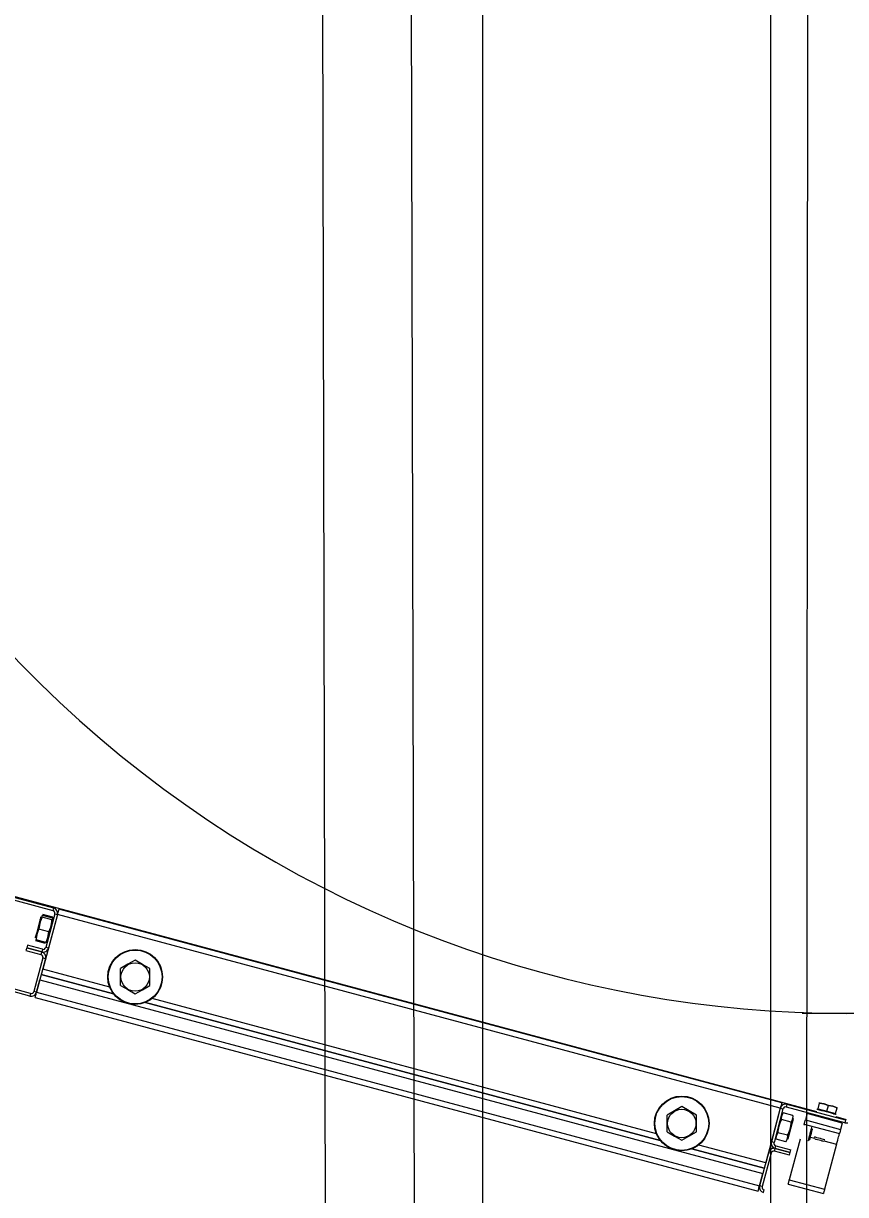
# Model space of a CAD drawing. Extents: x -264205 to -263659, y -1242401 to -1242060.
# Drawn here: x -263909.282 to -263908.854, y -1242207.417 to -1242206.808 of the extents above; entities that cross this region are included whole.
import ezdxf

# ---------------------------------------------------------------- set-up
doc = ezdxf.new("R2010")
doc.units = 0
for name, color, linetype in [('KFA_SO_10-1_PLACHTY', 7, 'Continuous'), ('KFA_SO_10-1_TRIBUNA_A_OBVOD', 7, 'Continuous'), ('OBRUBNIKY_KOMUNIKACIE_PROJEKT', 7, 'Continuous'), ('SITUACIA_DSP_2D', 7, 'Continuous')]:
    doc.layers.add(name, color=color, linetype=linetype)

msp = doc.modelspace()

# ---------------------------------------------------------------- linework, layer by layer
at = {"layer": 'KFA_SO_10-1_PLACHTY'}
for p, q in [((-263909.149, -1242196.844), (-263909.08, -1242226.989)), ((-263909.031, -1242226.94), (-263909.097, -1242199.693))]:
    msp.add_line(p, q, dxfattribs=at)
at = {"layer": 'KFA_SO_10-1_TRIBUNA_A_OBVOD'}
msp.add_lwpolyline([(-263908.65657, -1242227.54507), (-263908.88747, -1242226.98747), (-263908.87127, -1242203.37776)], dxfattribs=at)
at = {"layer": 'OBRUBNIKY_KOMUNIKACIE_PROJEKT'}
msp.add_line((-263909.04274, -1242227.38224), (-263909.04274, -1242196.33267), dxfattribs=at)
at = {"layer": 'SITUACIA_DSP_2D'}
for p, q in [((-263909.04279, -1242227.38224), (-263909.04279, -1242196.33267)), ((-263908.89279, -1242226.99539), (-263908.89279, -1242203.33224)), ((-263909.35278, -1242207.24644), (-263909.26652, -1242207.26955)), ((-263909.35241, -1242207.24506), (-263909.26615, -1242207.26817)), ((-263909.30411, -1242207.25754), (-263908.86916, -1242207.37408)), ((-263909.26615, -1242207.26817), (-263909.26652, -1242207.26955)), ((-263909.27332, -1242207.27549), (-263909.27304, -1242207.27442)), ((-263909.27205, -1242207.273), (-263909.27311, -1242207.27553)), ((-263909.27304, -1242207.27442), (-263909.27281, -1242207.27359)), ((-263909.27281, -1242207.27359), (-263909.27267, -1242207.27306)), ((-263909.27267, -1242207.27306), (-263909.27262, -1242207.27286)), ((-263909.27262, -1242207.27286), (-263909.27262, -1242207.27286)), ((-263909.27182, -1242207.27215), (-263909.27227, -1242207.2724)), ((-263909.27227, -1242207.2724), (-263909.2722, -1242207.27281)), ((-263909.2722, -1242207.27281), (-263909.27205, -1242207.273)), ((-263909.26694, -1242207.27437), (-263909.27205, -1242207.273)), ((-263909.26671, -1242207.27352), (-263909.27182, -1242207.27215)), ((-263909.26413, -1242207.27166), (-263909.27176, -1242207.30011)), ((-263909.26657, -1242207.27297), (-263909.27167, -1242207.2716)), ((-263909.26551, -1242207.27129), (-263909.27018, -1242207.28873)), ((-263909.26413, -1242207.27166), (-263909.26881, -1242207.2891)), ((-263909.26702, -1242207.27541), (-263909.26694, -1242207.27437)), ((-263909.26694, -1242207.27437), (-263909.26649, -1242207.27411)), ((-263909.26656, -1242207.2737), (-263909.26671, -1242207.27352)), ((-263909.26652, -1242207.27356), (-263909.26657, -1242207.27297)), ((-263909.26649, -1242207.27411), (-263909.26656, -1242207.2737)), ((-263909.26655, -1242207.27375), (-263909.26652, -1242207.27356)), ((-263909.26551, -1242207.27129), (-263909.26413, -1242207.27166)), ((-263909.26399, -1242207.27113), (-263909.26413, -1242207.27166)), ((-263908.88791, -1242207.37247), (-263909.26413, -1242207.27166)), ((-263909.26385, -1242207.27061), (-263909.26399, -1242207.27113)), ((-263909.26372, -1242207.27013), (-263909.26385, -1242207.27061)), ((-263909.26361, -1242207.26972), (-263909.26372, -1242207.27013)), ((-263909.26352, -1242207.26937), (-263909.26361, -1242207.26972)), ((-263909.26345, -1242207.26912), (-263909.26352, -1242207.26937)), ((-263909.26341, -1242207.26896), (-263909.26345, -1242207.26912)), ((-263909.2634, -1242207.26891), (-263909.26341, -1242207.26896)), ((-263908.88717, -1242207.36972), (-263909.2634, -1242207.26891)), ((-263909.2741, -1242207.28), (-263909.27487, -1242207.28205)), ((-263909.27474, -1242207.28077), (-263909.27439, -1242207.27947)), ((-263909.27439, -1242207.27947), (-263909.27402, -1242207.2781)), ((-263909.27375, -1242207.27934), (-263909.2741, -1242207.28)), ((-263909.27402, -1242207.2781), (-263909.27366, -1242207.27675)), ((-263909.27367, -1242207.2783), (-263909.27375, -1242207.27934)), ((-263909.26864, -1242207.28071), (-263909.27375, -1242207.27934)), ((-263909.27311, -1242207.27553), (-263909.27367, -1242207.2783)), ((-263909.27366, -1242207.27675), (-263909.27332, -1242207.27549)), ((-263909.26864, -1242207.28071), (-263909.26758, -1242207.27818)), ((-263909.26758, -1242207.27818), (-263909.26702, -1242207.27541)), ((-263909.27556, -1242207.28382), (-263909.27555, -1242207.28379)), ((-263909.27555, -1242207.28379), (-263909.27546, -1242207.28348)), ((-263909.27546, -1242207.28348), (-263909.27529, -1242207.28284)), ((-263909.27538, -1242207.28457), (-263909.27541, -1242207.28479)), ((-263909.27541, -1242207.28479), (-263909.27536, -1242207.28538)), ((-263909.27026, -1242207.28675), (-263909.27536, -1242207.28538)), ((-263909.27529, -1242207.28284), (-263909.27504, -1242207.28192)), ((-263909.2752, -1242207.28428), (-263909.27522, -1242207.28484)), ((-263909.27011, -1242207.28621), (-263909.27522, -1242207.28484)), ((-263909.27487, -1242207.28205), (-263909.2752, -1242207.28428)), ((-263909.27504, -1242207.28192), (-263909.27474, -1242207.28077)), ((-263909.27011, -1242207.28621), (-263909.26985, -1242207.28571)), ((-263909.26989, -1242207.28612), (-263909.27011, -1242207.28621)), ((-263909.26974, -1242207.28595), (-263909.26989, -1242207.28612)), ((-263909.26985, -1242207.28571), (-263909.26904, -1242207.28368)), ((-263909.26904, -1242207.28368), (-263909.26867, -1242207.28146)), ((-263909.26867, -1242207.28146), (-263909.26864, -1242207.28071)), ((-263909.27844, -1242207.31405), (-263909.3647, -1242207.29094)), ((-263909.27807, -1242207.31268), (-263909.36433, -1242207.28957)), ((-263909.2801, -1242207.28902), (-263909.28047, -1242207.2904)), ((-263909.28047, -1242207.2904), (-263909.27267, -1242207.29249)), ((-263909.27973, -1242207.28765), (-263909.2801, -1242207.28902)), ((-263909.2723, -1242207.29111), (-263909.2801, -1242207.28902)), ((-263909.2801, -1242207.28902), (-263909.2723, -1242207.29111)), ((-263909.27193, -1242207.28974), (-263909.27973, -1242207.28765)), ((-263909.2723, -1242207.29111), (-263909.27267, -1242207.29249)), ((-263909.27193, -1242207.28974), (-263909.2723, -1242207.29111)), ((-263909.26881, -1242207.2891), (-263909.27018, -1242207.28873)), ((-263909.27166, -1242207.29424), (-263909.27633, -1242207.31167)), ((-263909.27028, -1242207.2946), (-263909.27495, -1242207.31204)), ((-263909.27166, -1242207.29424), (-263909.27028, -1242207.2946)), ((-263909.22741, -1242207.29753), (-263909.23126, -1242207.29976)), ((-263909.22366, -1242207.29537), (-263909.22741, -1242207.29753)), ((-263909.21981, -1242207.29759), (-263909.22366, -1242207.29537)), ((-263909.21606, -1242207.29976), (-263909.21981, -1242207.29759)), ((-263909.23487, -1242207.31294), (-263909.27249, -1242207.30286)), ((-263909.27249, -1242207.30286), (-263909.23487, -1242207.31294)), ((-263909.23689, -1242207.30945), (-263909.27176, -1242207.30011)), ((-263909.23126, -1242207.30086), (-263909.23126, -1242207.29976)), ((-263909.23126, -1242207.30474), (-263909.23126, -1242207.30086)), ((-263909.23126, -1242207.30853), (-263909.23126, -1242207.30474)), ((-263909.21606, -1242207.30086), (-263909.21606, -1242207.29976)), ((-263909.21606, -1242207.30474), (-263909.21606, -1242207.30086)), ((-263909.21606, -1242207.30853), (-263909.21606, -1242207.30474)), ((-263909.27495, -1242207.31204), (-263909.27323, -1242207.30562)), ((-263909.27323, -1242207.30562), (-263908.897, -1242207.40643)), ((-263909.23126, -1242207.30853), (-263909.22752, -1242207.3107)), ((-263909.22752, -1242207.3107), (-263909.22366, -1242207.31292)), ((-263909.22366, -1242207.31292), (-263909.21992, -1242207.31076)), ((-263909.21992, -1242207.31076), (-263909.21606, -1242207.30853)), ((-263909.27807, -1242207.31268), (-263909.27844, -1242207.31405)), ((-263909.27495, -1242207.31204), (-263909.27633, -1242207.31167)), ((-263909.27569, -1242207.31479), (-263909.27568, -1242207.31474)), ((-263909.27569, -1242207.31479), (-263908.89946, -1242207.4156)), ((-263909.27568, -1242207.31474), (-263909.27563, -1242207.31458)), ((-263909.27563, -1242207.31458), (-263909.27557, -1242207.31433)), ((-263909.27557, -1242207.31433), (-263909.27547, -1242207.31399)), ((-263909.27547, -1242207.31399), (-263909.27536, -1242207.31357)), ((-263909.27536, -1242207.31357), (-263909.27524, -1242207.31309)), ((-263909.27524, -1242207.31309), (-263909.2751, -1242207.31258)), ((-263909.2751, -1242207.31258), (-263909.27495, -1242207.31204)), ((-263909.27495, -1242207.31204), (-263908.89872, -1242207.41285)), ((-263908.95242, -1242207.38568), (-263909.21486, -1242207.31535)), ((-263908.95041, -1242207.38917), (-263909.21835, -1242207.31737)), ((-263909.21835, -1242207.31737), (-263908.95041, -1242207.38917)), ((-263908.83064, -1242207.32313), (-263908.87652, -1242207.32313)), ((-263908.9392, -1242207.37159), (-263908.94294, -1242207.37375)), ((-263908.93534, -1242207.37382), (-263908.9392, -1242207.37159)), ((-263908.88776, -1242207.37194), (-263908.88791, -1242207.37247)), ((-263908.88762, -1242207.37142), (-263908.88776, -1242207.37194)), ((-263908.8875, -1242207.37094), (-263908.88762, -1242207.37142)), ((-263908.88738, -1242207.37053), (-263908.8875, -1242207.37094)), ((-263908.88729, -1242207.37018), (-263908.88738, -1242207.37053)), ((-263908.88722, -1242207.36993), (-263908.88729, -1242207.37018)), ((-263908.88718, -1242207.36977), (-263908.88722, -1242207.36993)), ((-263908.88717, -1242207.36972), (-263908.88718, -1242207.36977)), ((-263908.88478, -1242207.37183), (-263908.88442, -1242207.37046)), ((-263908.85432, -1242207.38), (-263908.88478, -1242207.37183)), ((-263908.85395, -1242207.37862), (-263908.88442, -1242207.37046)), ((-263908.8683, -1242207.37271), (-263908.86751, -1242207.36976)), ((-263908.86751, -1242207.36976), (-263908.86745, -1242207.36954)), ((-263908.86512, -1242207.37016), (-263908.86751, -1242207.36976)), ((-263908.86751, -1242207.36976), (-263908.86519, -1242207.37014)), ((-263908.86745, -1242207.36954), (-263908.86745, -1242207.36956)), ((-263908.86519, -1242207.37014), (-263908.86292, -1242207.37099)), ((-263908.86292, -1242207.37099), (-263908.86512, -1242207.37016)), ((-263908.86371, -1242207.37394), (-263908.86292, -1242207.37099)), ((-263908.86053, -1242207.37139), (-263908.86292, -1242207.37099)), ((-263908.86292, -1242207.37099), (-263908.8606, -1242207.37137)), ((-263908.8606, -1242207.37137), (-263908.85833, -1242207.37222)), ((-263908.85833, -1242207.37222), (-263908.86053, -1242207.37139)), ((-263908.94294, -1242207.37375), (-263908.9468, -1242207.37598)), ((-263908.9468, -1242207.37708), (-263908.9468, -1242207.37598)), ((-263908.9468, -1242207.38097), (-263908.9468, -1242207.37708)), ((-263908.9316, -1242207.37598), (-263908.93534, -1242207.37382)), ((-263908.9316, -1242207.37708), (-263908.9316, -1242207.37598)), ((-263908.9316, -1242207.38097), (-263908.9316, -1242207.37708)), ((-263908.88791, -1242207.37247), (-263908.89553, -1242207.40092)), ((-263908.88791, -1242207.37247), (-263908.89258, -1242207.38991)), ((-263908.88653, -1242207.37284), (-263908.8912, -1242207.39028)), ((-263908.88791, -1242207.37247), (-263908.88653, -1242207.37284)), ((-263908.8872, -1242207.37615), (-263908.88742, -1242207.37768)), ((-263908.88742, -1242207.37768), (-263908.88738, -1242207.37827)), ((-263908.88645, -1242207.37482), (-263908.8872, -1242207.37615)), ((-263908.88135, -1242207.37619), (-263908.88645, -1242207.37482)), ((-263908.88153, -1242207.37831), (-263908.8813, -1242207.37678)), ((-263908.88123, -1242207.37802), (-263908.88139, -1242207.3786)), ((-263908.8813, -1242207.37678), (-263908.88135, -1242207.37619)), ((-263908.88116, -1242207.37776), (-263908.88123, -1242207.37802)), ((-263908.88116, -1242207.37775), (-263908.88116, -1242207.37776)), ((-263908.87399, -1242207.37522), (-263908.87488, -1242207.37852)), ((-263908.85564, -1242207.38014), (-263908.87399, -1242207.37522)), ((-263908.86871, -1242207.37309), (-263908.86888, -1242207.37305)), ((-263908.86821, -1242207.37323), (-263908.86871, -1242207.37309)), ((-263908.8683, -1242207.37271), (-263908.86371, -1242207.37394)), ((-263908.8674, -1242207.37344), (-263908.86821, -1242207.37323)), ((-263908.86636, -1242207.37372), (-263908.8674, -1242207.37344)), ((-263908.86514, -1242207.37405), (-263908.86636, -1242207.37372)), ((-263908.86383, -1242207.3744), (-263908.86514, -1242207.37405)), ((-263908.86253, -1242207.37475), (-263908.86383, -1242207.3744)), ((-263908.86371, -1242207.37394), (-263908.85912, -1242207.37517)), ((-263908.86131, -1242207.37508), (-263908.86253, -1242207.37475)), ((-263908.86027, -1242207.37536), (-263908.86131, -1242207.37508)), ((-263908.85946, -1242207.37557), (-263908.86027, -1242207.37536)), ((-263908.85896, -1242207.37571), (-263908.85946, -1242207.37557)), ((-263908.85912, -1242207.37517), (-263908.85833, -1242207.37222)), ((-263908.85906, -1242207.37679), (-263908.85358, -1242207.37826)), ((-263908.85879, -1242207.37575), (-263908.85896, -1242207.37571)), ((-263908.85833, -1242207.37222), (-263908.85827, -1242207.372)), ((-263908.85827, -1242207.372), (-263908.85828, -1242207.37202)), ((-263908.9468, -1242207.38476), (-263908.9468, -1242207.38097)), ((-263908.9316, -1242207.38476), (-263908.9316, -1242207.38097)), ((-263908.88869, -1242207.38169), (-263908.88917, -1242207.38446)), ((-263908.88777, -1242207.37911), (-263908.88869, -1242207.38169)), ((-263908.88738, -1242207.37827), (-263908.88777, -1242207.37911)), ((-263908.88227, -1242207.37964), (-263908.88738, -1242207.37827)), ((-263908.88382, -1242207.3859), (-263908.88286, -1242207.38333)), ((-263908.88263, -1242207.38323), (-263908.88299, -1242207.3846)), ((-263908.88286, -1242207.38333), (-263908.88235, -1242207.38056)), ((-263908.88226, -1242207.38187), (-263908.88263, -1242207.38323)), ((-263908.88235, -1242207.38056), (-263908.88227, -1242207.37964)), ((-263908.88227, -1242207.37964), (-263908.88153, -1242207.37831)), ((-263908.88192, -1242207.38059), (-263908.88226, -1242207.38187)), ((-263908.88162, -1242207.37948), (-263908.88192, -1242207.38059)), ((-263908.88139, -1242207.3786), (-263908.88162, -1242207.37948)), ((-263908.87558, -1242207.38114), (-263908.87559, -1242207.38118)), ((-263908.87549, -1242207.38083), (-263908.87558, -1242207.38114)), ((-263908.87547, -1242207.38072), (-263908.87549, -1242207.38083)), ((-263908.87547, -1242207.38072), (-263908.87546, -1242207.38068)), ((-263908.87547, -1242207.38072), (-263908.85711, -1242207.38564)), ((-263908.87546, -1242207.38068), (-263908.87542, -1242207.38056)), ((-263908.87542, -1242207.38056), (-263908.87537, -1242207.38035)), ((-263908.87537, -1242207.38035), (-263908.87529, -1242207.38008)), ((-263908.87529, -1242207.38008), (-263908.8752, -1242207.37975)), ((-263908.8752, -1242207.37975), (-263908.8751, -1242207.37937)), ((-263908.8751, -1242207.37937), (-263908.87499, -1242207.37895)), ((-263908.87499, -1242207.37895), (-263908.87488, -1242207.37852)), ((-263908.87488, -1242207.37852), (-263908.85652, -1242207.38344)), ((-263908.87195, -1242207.38357), (-263908.8722, -1242207.38451)), ((-263908.87175, -1242207.38284), (-263908.87195, -1242207.38357)), ((-263908.87163, -1242207.38239), (-263908.87175, -1242207.38284)), ((-263908.87159, -1242207.38225), (-263908.87163, -1242207.38239)), ((-263908.87148, -1242207.38458), (-263908.87128, -1242207.38383)), ((-263908.87128, -1242207.38383), (-263908.87114, -1242207.38333)), ((-263908.87114, -1242207.38333), (-263908.87109, -1242207.38313)), ((-263908.87109, -1242207.38313), (-263908.87109, -1242207.38313)), ((-263908.85664, -1242207.38387), (-263908.85675, -1242207.38428)), ((-263908.85652, -1242207.38344), (-263908.85664, -1242207.38387)), ((-263908.85564, -1242207.38014), (-263908.85652, -1242207.38344)), ((-263908.85395, -1242207.37862), (-263908.85432, -1242207.38)), ((-263908.9468, -1242207.38476), (-263908.94305, -1242207.38692)), ((-263908.94305, -1242207.38692), (-263908.9392, -1242207.38914)), ((-263908.9392, -1242207.38914), (-263908.93545, -1242207.38698)), ((-263908.93545, -1242207.38698), (-263908.9316, -1242207.38476)), ((-263908.8912, -1242207.39028), (-263908.89258, -1242207.38991)), ((-263908.88996, -1242207.38648), (-263908.89019, -1242207.38801)), ((-263908.89019, -1242207.38801), (-263908.89014, -1242207.3886)), ((-263908.88504, -1242207.38997), (-263908.89014, -1242207.3886)), ((-263908.88922, -1242207.38516), (-263908.88996, -1242207.38648)), ((-263908.88917, -1242207.38446), (-263908.88922, -1242207.38516)), ((-263908.88412, -1242207.38652), (-263908.88922, -1242207.38516)), ((-263908.88504, -1242207.38997), (-263908.8843, -1242207.38864)), ((-263908.8843, -1242207.38864), (-263908.88407, -1242207.38711)), ((-263908.88412, -1242207.38652), (-263908.88382, -1242207.3859)), ((-263908.88407, -1242207.38711), (-263908.88412, -1242207.38652)), ((-263908.88402, -1242207.38845), (-263908.88409, -1242207.3887)), ((-263908.88409, -1242207.3887), (-263908.88409, -1242207.38871)), ((-263908.88387, -1242207.38786), (-263908.88402, -1242207.38845)), ((-263908.88363, -1242207.38699), (-263908.88387, -1242207.38786)), ((-263908.88333, -1242207.38587), (-263908.88363, -1242207.38699)), ((-263908.88299, -1242207.3846), (-263908.88333, -1242207.38587)), ((-263908.87756, -1242207.38852), (-263908.88324, -1242207.40972)), ((-263908.87355, -1242207.38954), (-263908.87356, -1242207.38959)), ((-263908.87345, -1242207.38919), (-263908.87355, -1242207.38954)), ((-263908.87328, -1242207.38856), (-263908.87345, -1242207.38919)), ((-263908.87305, -1242207.38769), (-263908.87328, -1242207.38856)), ((-263908.87277, -1242207.38666), (-263908.87305, -1242207.38769)), ((-263908.87248, -1242207.38557), (-263908.87277, -1242207.38666)), ((-263908.87269, -1242207.38909), (-263908.87268, -1242207.38907)), ((-263908.87268, -1242207.38907), (-263908.87261, -1242207.38879)), ((-263908.87261, -1242207.38879), (-263908.87245, -1242207.38821)), ((-263908.8722, -1242207.38451), (-263908.87248, -1242207.38557)), ((-263908.87245, -1242207.38821), (-263908.87224, -1242207.38742)), ((-263908.87226, -1242207.38749), (-263908.87012, -1242207.38806)), ((-263908.87224, -1242207.38742), (-263908.87199, -1242207.38647)), ((-263908.87199, -1242207.38647), (-263908.87172, -1242207.38549)), ((-263908.87172, -1242207.38549), (-263908.87148, -1242207.38458)), ((-263908.8701, -1242207.38743), (-263908.87027, -1242207.38739)), ((-263908.86962, -1242207.38756), (-263908.8701, -1242207.38743)), ((-263908.86985, -1242207.38852), (-263908.87002, -1242207.38848)), ((-263908.86936, -1242207.38865), (-263908.86985, -1242207.38852)), ((-263908.86889, -1242207.38776), (-263908.86962, -1242207.38756)), ((-263908.86863, -1242207.38885), (-263908.86936, -1242207.38865)), ((-263908.86799, -1242207.388), (-263908.86889, -1242207.38776)), ((-263908.86777, -1242207.38908), (-263908.86863, -1242207.38885)), ((-263908.86703, -1242207.38825), (-263908.86799, -1242207.388)), ((-263908.8669, -1242207.38931), (-263908.86777, -1242207.38908)), ((-263908.86614, -1242207.38849), (-263908.86703, -1242207.38825)), ((-263908.86617, -1242207.38951), (-263908.8669, -1242207.38931)), ((-263908.86568, -1242207.38964), (-263908.86617, -1242207.38951)), ((-263908.8654, -1242207.38869), (-263908.86614, -1242207.38849)), ((-263908.86551, -1242207.38969), (-263908.86568, -1242207.38964)), ((-263908.86493, -1242207.38882), (-263908.8654, -1242207.38869)), ((-263908.86522, -1242207.38937), (-263908.85859, -1242207.39115)), ((-263908.86476, -1242207.38886), (-263908.86493, -1242207.38882)), ((-263908.85859, -1242207.39115), (-263908.8583, -1242207.39007)), ((-263908.8583, -1242207.39007), (-263908.85802, -1242207.38904)), ((-263908.85802, -1242207.38904), (-263908.85777, -1242207.38809)), ((-263908.85777, -1242207.38809), (-263908.85755, -1242207.38725)), ((-263908.85755, -1242207.38725), (-263908.85736, -1242207.38657)), ((-263908.85736, -1242207.38657), (-263908.85723, -1242207.38606)), ((-263908.85723, -1242207.38606), (-263908.85714, -1242207.38575)), ((-263908.85714, -1242207.38575), (-263908.85711, -1242207.38564)), ((-263908.8571, -1242207.3856), (-263908.85711, -1242207.38564)), ((-263908.85707, -1242207.38547), (-263908.8571, -1242207.3856)), ((-263908.85701, -1242207.38527), (-263908.85707, -1242207.38547)), ((-263908.85694, -1242207.385), (-263908.85701, -1242207.38527)), ((-263908.85685, -1242207.38466), (-263908.85694, -1242207.385)), ((-263908.85675, -1242207.38428), (-263908.85685, -1242207.38466)), ((-263908.89627, -1242207.40367), (-263908.93389, -1242207.39359)), ((-263908.93389, -1242207.39359), (-263908.89627, -1242207.40367)), ((-263908.89553, -1242207.40092), (-263908.9304, -1242207.39158)), ((-263908.89405, -1242207.39541), (-263908.89872, -1242207.41285)), ((-263908.89268, -1242207.39578), (-263908.89735, -1242207.41322)), ((-263908.89405, -1242207.39541), (-263908.89268, -1242207.39578)), ((-263908.89093, -1242207.39478), (-263908.89056, -1242207.3934)), ((-263908.88313, -1242207.39687), (-263908.89093, -1242207.39478)), ((-263908.89056, -1242207.3934), (-263908.89019, -1242207.39202)), ((-263908.89056, -1242207.3934), (-263908.88276, -1242207.39549)), ((-263908.88276, -1242207.39549), (-263908.89056, -1242207.3934)), ((-263908.89019, -1242207.39202), (-263908.88239, -1242207.39411)), ((-263908.88313, -1242207.39687), (-263908.88276, -1242207.39549)), ((-263908.88276, -1242207.39549), (-263908.88239, -1242207.39411)), ((-263908.85859, -1242207.39115), (-263908.86488, -1242207.41464)), ((-263908.89872, -1242207.41285), (-263908.897, -1242207.40643)), ((-263908.89925, -1242207.4148), (-263908.89913, -1242207.41438)), ((-263908.89913, -1242207.41438), (-263908.89901, -1242207.4139)), ((-263908.89901, -1242207.4139), (-263908.89887, -1242207.41339)), ((-263908.89887, -1242207.41339), (-263908.89872, -1242207.41285)), ((-263908.89735, -1242207.41322), (-263908.89872, -1242207.41285)), ((-263908.88383, -1242207.41192), (-263908.88381, -1242207.41188)), ((-263908.88383, -1242207.41192), (-263908.86547, -1242207.41684)), ((-263908.88381, -1242207.41188), (-263908.88378, -1242207.41176)), ((-263908.88378, -1242207.41176), (-263908.88373, -1242207.41155)), ((-263908.88373, -1242207.41155), (-263908.88365, -1242207.41128)), ((-263908.88365, -1242207.41128), (-263908.88356, -1242207.41095)), ((-263908.88356, -1242207.41095), (-263908.88346, -1242207.41056)), ((-263908.88346, -1242207.41056), (-263908.88335, -1242207.41015)), ((-263908.88335, -1242207.41015), (-263908.88324, -1242207.40972)), ((-263908.88324, -1242207.40972), (-263908.86488, -1242207.41464)), ((-263908.89946, -1242207.4156), (-263908.89945, -1242207.41555)), ((-263908.89945, -1242207.41555), (-263908.89941, -1242207.41539)), ((-263908.89941, -1242207.41539), (-263908.89934, -1242207.41514)), ((-263908.89934, -1242207.41514), (-263908.89925, -1242207.4148)), ((-263908.89671, -1242207.41634), (-263908.89634, -1242207.41496)), ((-263908.86546, -1242207.4168), (-263908.86547, -1242207.41684)), ((-263908.86543, -1242207.41667), (-263908.86546, -1242207.4168)), ((-263908.86537, -1242207.41647), (-263908.86543, -1242207.41667)), ((-263908.8653, -1242207.4162), (-263908.86537, -1242207.41647)), ((-263908.86521, -1242207.41586), (-263908.8653, -1242207.4162)), ((-263908.86511, -1242207.41548), (-263908.86521, -1242207.41586)), ((-263908.865, -1242207.41507), (-263908.86511, -1242207.41548)), ((-263908.86488, -1242207.41464), (-263908.865, -1242207.41507))]:
    msp.add_line(p, q, dxfattribs=at)
for centre, radius in [((-263909.22366, -1242207.30415), 0.01425), ((-263909.22366, -1242207.30415), 0.01401), ((-263909.22366, -1242207.30415), 0.00739), ((-263908.9392, -1242207.38037), 0.01425), ((-263908.9392, -1242207.38037), 0.01401), ((-263908.9392, -1242207.38037), 0.00739)]:
    msp.add_circle(centre, radius, dxfattribs=at)
for centre, radius, start, end in [((-263908.85358, -1242206.72463), 0.5985, 144.56502, 35.43498), ((-263909.26689, -1242207.27093), 0.00285, 345, 74.99999), ((-263909.26689, -1242207.27093), 0.00143, 345, 74.99999), ((-263909.27303, -1242207.29387), 0.00143, 345, 74.99999), ((-263909.27156, -1242207.28836), 0.00285, 254.99999, 345), ((-263909.27303, -1242207.29387), 0.00285, 345, 74.99999), ((-263909.27156, -1242207.28836), 0.00143, 254.99999, 345), ((-263909.27771, -1242207.3113), 0.00285, 254.99999, 345), ((-263909.27771, -1242207.3113), 0.00143, 254.99999, 345), ((-263908.88515, -1242207.37321), 0.00285, 74.99999, 165), ((-263908.88515, -1242207.37321), 0.00143, 74.99999, 165), ((-263908.86733, -1242207.37297), 0.000475, 165, 254.99999), ((-263908.8601, -1242207.37491), 0.000475, 254.99999, 345), ((-263908.85358, -1242207.37725), 0.00285, 254.99999, 285.00001), ((-263908.88982, -1242207.39065), 0.00285, 165, 254.99999), ((-263908.8913, -1242207.39615), 0.00285, 74.99999, 165), ((-263908.8913, -1242207.39615), 0.00143, 74.99999, 165), ((-263908.88982, -1242207.39065), 0.00143, 165, 254.99999), ((-263908.89597, -1242207.41359), 0.00285, 165, 254.99999), ((-263908.89597, -1242207.41359), 0.00142, 165, 254.99999)]:
    msp.add_arc(centre, radius, start, end, dxfattribs=at)

doc.saveas('drawing.dxf')
